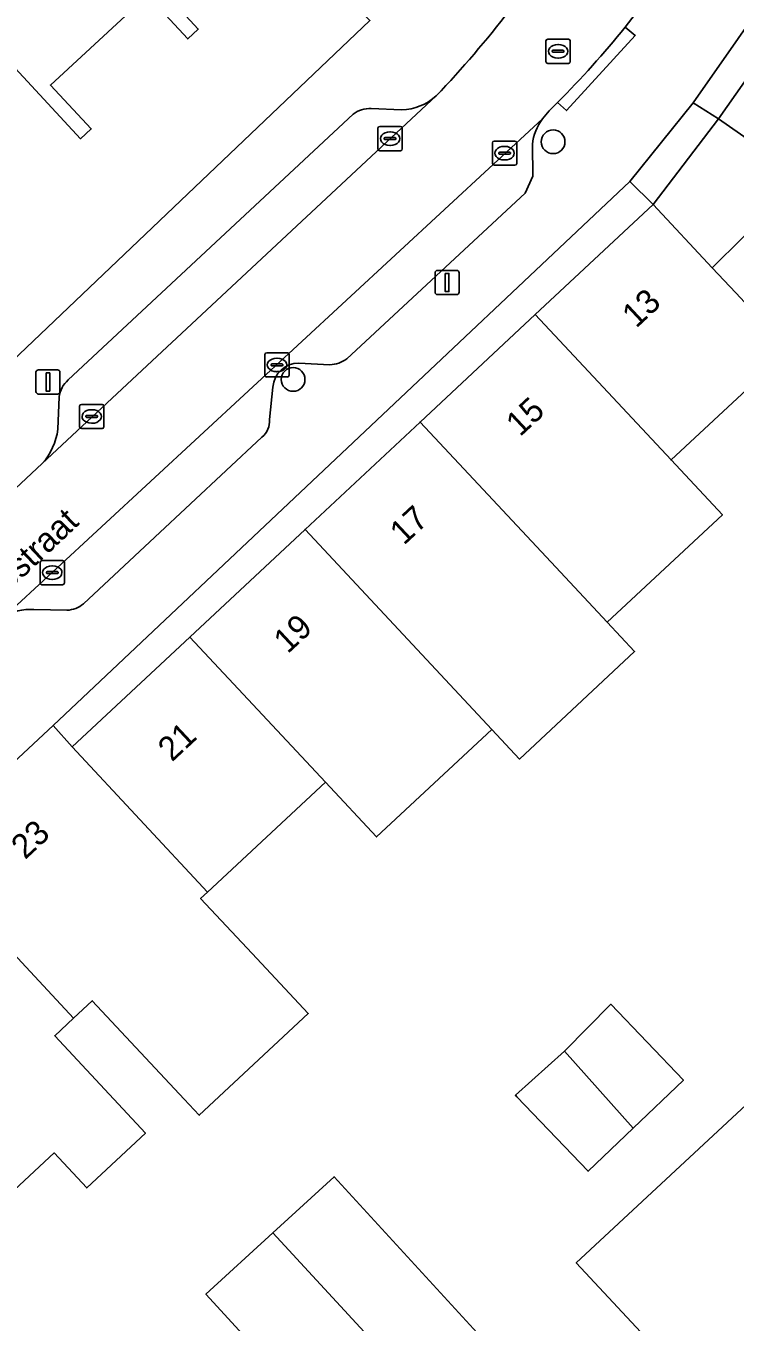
# Model space of a CAD drawing. Extents: x 161798 to 162385, y 382315 to 382833.
# Drawn here: x 161928.3 to 161957.6, y 382659.8 to 382713.3 of the extents above; entities that cross this region are included whole.
import ezdxf

# ---------------------------------------------------------------- set-up
doc = ezdxf.new("R2010")
doc.units = 0
for name, color, linetype in [('IMGEO_Boom', 7, 'Continuous'), ('IMGEO_Erf', 7, 'Continuous'), ('IMGEO_Kolk', 7, 'Continuous'), ('IMGEO_Lichtmast', 7, 'Continuous'), ('IMGEO_Openbare_ruimte_label', 7, 'Continuous'), ('IMGEO_Pand', 7, 'Continuous'), ('IMGEO_Pand_nummerreeks', 7, 'Continuous'), ('IMGEO_Pand_overbouw', 7, 'Continuous'), ('IMGEO_Parkeervlak_open', 7, 'Continuous'), ('IMGEO_Rijbaan_lokaal_open', 7, 'Continuous'), ('IMGEO_Rioolput', 7, 'Continuous'), ('IMGEO_Voetpad_open', 7, 'Continuous')]:
    doc.layers.add(name, color=color, linetype=linetype)

msp = doc.modelspace()

# ---------------------------------------------------------------- linework, layer by layer
at = {"layer": 'IMGEO_Boom'}
for centre in [(161950.038, 382708.52), (161939.3, 382698.705)]:
    msp.add_circle(centre, 0.489, dxfattribs=at)
at = {"layer": 'IMGEO_Erf'}
for points in [[(161981.747, 382747.198), (161955.826, 382710.123), (161956.87, 382709.475), (161954.163, 382705.932), (161956.607, 382703.318), (161957.577, 382702.279)], [(161960.358, 382707.027), (161956.87, 382709.475), (161960.71, 382714.946)], [(161959.782, 382699.919), (161954.912, 382695.382), (161957.03, 382693.115), (161952.27, 382688.682), (161953.402, 382687.471), (161948.647, 382683.03), (161947.508, 382684.246), (161942.748, 382679.812), (161940.635, 382682.08), (161935.76, 382677.538), (161935.478, 382677.275), (161937.606, 382674.998), (161939.923, 382672.519), (161935.425, 382668.32), (161934.802, 382668.987), (161931.006, 382673.051), (161930.236, 382672.332), (161929.454, 382671.601), (161933.204, 382667.586), (161930.777, 382665.318), (161929.427, 382666.763), (161927.386, 382664.856)], [(161958.595, 382654.059), (161950.996, 382662.22), (161959.963, 382670.569)]]:
    msp.add_lwpolyline(points, dxfattribs=at)
for points in [[(161939.315, 382716.857), (161937.63, 382718.675), (161933.68, 382715.013), (161935.385, 382713.173), (161934.95, 382712.77), (161933.281, 382714.571), (161929.281, 382710.864), (161930.963, 382709.05), (161930.526, 382708.645), (161927.829, 382711.555), (161923.886, 382707.901), (161925.58, 382706.073), (161925.148, 382705.673), (161923.428, 382707.528), (161919.49, 382703.878), (161921.21, 382702.023), (161920.781, 382701.625), (161922.903, 382699.334), (161925.083, 382696.984), (161942.474, 382713.523), (161941.286, 382714.73)], [(161929.388, 382684.409), (161930.18, 382683.527), (161935.042, 382688.069), (161939.794, 382692.509), (161944.547, 382696.948), (161949.3, 382701.389), (161954.163, 382705.932), (161953.212, 382706.879)], [(161948.542, 382669.082), (161948.484, 382669.142), (161950.514, 382670.968), (161952.418, 382672.904), (161955.416, 382669.771), (161953.342, 382667.786), (161951.484, 382666.008)], [(161941.916, 382654.149), (161935.699, 382660.925), (161938.46, 382663.459), (161940.99, 382665.78), (161947.208, 382659.005), (161944.698, 382656.702)]]:
    msp.add_lwpolyline(points, close=True, dxfattribs=at)
at = {"layer": 'IMGEO_Kolk'}
for p, q in [((161942.805, 382708.227), (161942.805, 382709.079)), ((161942.88, 382709.153), (161943.732, 382709.153)), ((161943.806, 382709.079), (161943.806, 382708.227)), ((161943.064, 382708.647), (161943.064, 382708.659)), ((161943.502, 382708.61), (161943.104, 382708.61)), ((161943.107, 382708.696), (161943.505, 382708.696)), ((161943.293, 382708.933), (161943.318, 382708.933)), ((161943.548, 382708.659), (161943.548, 382708.647)), ((161947.607, 382708.55), (161948.459, 382708.55)), ((161943.732, 382708.153), (161942.88, 382708.153)), ((161943.316, 382708.373), (161943.291, 382708.373)), ((161947.532, 382707.624), (161947.532, 382708.476)), ((161947.791, 382708.044), (161947.791, 382708.056)), ((161948.229, 382708.007), (161947.831, 382708.007)), ((161947.834, 382708.093), (161948.232, 382708.093)), ((161948.02, 382708.33), (161948.045, 382708.33)), ((161948.275, 382708.056), (161948.275, 382708.044)), ((161948.533, 382708.476), (161948.533, 382707.624)), ((161948.459, 382707.55), (161947.607, 382707.55)), ((161948.043, 382707.77), (161948.018, 382707.77)), ((161938.135, 382698.881), (161938.135, 382699.733)), ((161938.21, 382699.807), (161939.062, 382699.807)), ((161938.623, 382699.587), (161938.648, 382699.587)), ((161939.136, 382699.733), (161939.136, 382698.881)), ((161938.394, 382699.301), (161938.394, 382699.313)), ((161938.832, 382699.264), (161938.434, 382699.264)), ((161938.437, 382699.35), (161938.835, 382699.35)), ((161938.646, 382699.027), (161938.621, 382699.027)), ((161938.878, 382699.313), (161938.878, 382699.301)), ((161939.062, 382698.807), (161938.21, 382698.807)), ((161930.483, 382696.751), (161930.483, 382697.603)), ((161930.558, 382697.677), (161931.41, 382697.677)), ((161930.971, 382697.457), (161930.996, 382697.457)), ((161931.484, 382697.603), (161931.484, 382696.751)), ((161930.742, 382697.171), (161930.742, 382697.183)), ((161931.18, 382697.134), (161930.782, 382697.134)), ((161930.785, 382697.22), (161931.183, 382697.22)), ((161930.994, 382696.897), (161930.969, 382696.897)), ((161931.226, 382697.183), (161931.226, 382697.171)), ((161931.41, 382696.677), (161930.558, 382696.677)), ((161928.854, 382690.303), (161928.854, 382691.155)), ((161928.929, 382691.229), (161929.781, 382691.229)), ((161929.342, 382691.009), (161929.367, 382691.009)), ((161929.855, 382691.155), (161929.855, 382690.303)), ((161929.113, 382690.723), (161929.113, 382690.735)), ((161929.551, 382690.686), (161929.153, 382690.686)), ((161929.156, 382690.772), (161929.554, 382690.772)), ((161929.365, 382690.449), (161929.34, 382690.449)), ((161929.597, 382690.735), (161929.597, 382690.723)), ((161929.781, 382690.229), (161928.929, 382690.229))]:
    msp.add_line(p, q, dxfattribs=at)
for points in [[(161942.805, 382708.227), (161942.805, 382709.079)], [(161942.88, 382709.153), (161943.732, 382709.153)], [(161943.806, 382709.079), (161943.806, 382708.227)], [(161947.607, 382708.55), (161948.459, 382708.55)], [(161943.732, 382708.153), (161942.88, 382708.153)], [(161947.532, 382707.624), (161947.532, 382708.476)], [(161948.533, 382708.476), (161948.533, 382707.624)], [(161948.459, 382707.55), (161947.607, 382707.55)], [(161938.135, 382698.881), (161938.135, 382699.733)], [(161938.21, 382699.807), (161939.062, 382699.807)], [(161939.136, 382699.733), (161939.136, 382698.881)], [(161939.062, 382698.807), (161938.21, 382698.807)], [(161930.483, 382696.751), (161930.483, 382697.603)], [(161930.558, 382697.677), (161931.41, 382697.677)], [(161931.484, 382697.603), (161931.484, 382696.751)], [(161931.41, 382696.677), (161930.558, 382696.677)], [(161928.854, 382690.303), (161928.854, 382691.155)], [(161928.929, 382691.229), (161929.781, 382691.229)], [(161929.855, 382691.155), (161929.855, 382690.303)], [(161929.781, 382690.229), (161928.929, 382690.229)]]:
    msp.add_lwpolyline(points, dxfattribs=at)
for centre, radius, start, end in [((161942.882, 382709.077), 0.0765, 91.552, 178.448), ((161942.882, 382709.077), 0.0765, 91.552, 178.448), ((161943.73, 382709.077), 0.0765, 1.552, 88.448), ((161943.73, 382709.077), 0.0765, 1.552, 88.448), ((161943.104, 382708.656), 0.0403, 85.8775, 175.7526), ((161943.101, 382708.646), 0.0366, 178.938, 274.7102), ((161943.505, 382708.653), 0.043, 264.8664, 352.4533), ((161943.509, 382708.658), 0.0386, 1.7309, 96.639), ((161947.609, 382708.474), 0.0765, 91.552, 178.448), ((161947.609, 382708.474), 0.0765, 91.552, 178.448), ((161948.457, 382708.474), 0.0765, 1.552, 88.448), ((161948.457, 382708.474), 0.0765, 1.552, 88.448), ((161942.882, 382708.229), 0.0765, 181.552, 268.448), ((161942.882, 382708.229), 0.0765, 181.552, 268.448), ((161943.73, 382708.229), 0.0765, 271.552, 358.448), ((161943.73, 382708.229), 0.0765, 271.552, 358.448), ((161947.831, 382708.053), 0.0403, 85.8775, 175.7526), ((161947.828, 382708.043), 0.0366, 178.938, 274.7102), ((161948.232, 382708.05), 0.043, 264.8664, 352.4533), ((161948.236, 382708.055), 0.0386, 1.7309, 96.639), ((161947.609, 382707.626), 0.0765, 181.552, 268.448), ((161947.609, 382707.626), 0.0765, 181.552, 268.448), ((161948.457, 382707.626), 0.0765, 271.552, 358.448), ((161948.457, 382707.626), 0.0765, 271.552, 358.448), ((161938.212, 382699.731), 0.0765, 91.552, 178.448), ((161938.212, 382699.731), 0.0765, 91.552, 178.448), ((161939.06, 382699.731), 0.0765, 1.552, 88.448), ((161939.06, 382699.731), 0.0765, 1.552, 88.448), ((161938.434, 382699.31), 0.0403, 85.8775, 175.7526), ((161938.431, 382699.3), 0.0366, 178.938, 274.7102), ((161938.835, 382699.307), 0.043, 264.8664, 352.4533), ((161938.839, 382699.312), 0.0386, 1.7309, 96.639), ((161938.212, 382698.883), 0.0765, 181.552, 268.448), ((161938.212, 382698.883), 0.0765, 181.552, 268.448), ((161939.06, 382698.883), 0.0765, 271.552, 358.448), ((161939.06, 382698.883), 0.0765, 271.552, 358.448), ((161930.56, 382697.601), 0.0765, 91.552, 178.448), ((161930.56, 382697.601), 0.0765, 91.552, 178.448), ((161931.408, 382697.601), 0.0765, 1.552, 88.448), ((161931.408, 382697.601), 0.0765, 1.552, 88.448), ((161930.56, 382696.753), 0.0765, 181.552, 268.448), ((161930.56, 382696.753), 0.0765, 181.552, 268.448), ((161930.782, 382697.18), 0.0403, 85.8775, 175.7526), ((161930.779, 382697.17), 0.0366, 178.938, 274.7102), ((161931.183, 382697.177), 0.043, 264.8664, 352.4533), ((161931.187, 382697.182), 0.0386, 1.7309, 96.639), ((161931.408, 382696.753), 0.0765, 271.552, 358.448), ((161931.408, 382696.753), 0.0765, 271.552, 358.448), ((161928.931, 382691.153), 0.0765, 91.552, 178.448), ((161928.931, 382691.153), 0.0765, 91.552, 178.448), ((161929.779, 382691.153), 0.0765, 1.552, 88.448), ((161929.779, 382691.153), 0.0765, 1.552, 88.448), ((161929.153, 382690.732), 0.0403, 85.8775, 175.7526), ((161929.15, 382690.722), 0.0366, 178.938, 274.7102), ((161929.554, 382690.729), 0.043, 264.8664, 352.4533), ((161929.558, 382690.734), 0.0386, 1.7309, 96.639), ((161928.931, 382690.305), 0.0765, 181.552, 268.448), ((161928.931, 382690.305), 0.0765, 181.552, 268.448), ((161929.779, 382690.305), 0.0765, 271.552, 358.448), ((161929.779, 382690.305), 0.0765, 271.552, 358.448)]:
    msp.add_arc(centre, radius, start, end, dxfattribs=at)
for centre, major_axis, ratio, start_param, end_param in [((161943.292, 382708.653), (-0.387, 0.002), 0.722429, 4.712389, 7.853982), ((161943.317, 382708.653), (-0.39, 0.002), 0.717154, 1.570796, 4.712389), ((161948.019, 382708.05), (-0.387, 0.002), 0.722429, 4.712389, 7.853982), ((161948.044, 382708.05), (-0.39, 0.002), 0.717154, 1.570796, 4.712389), ((161938.622, 382699.307), (-0.387, 0.002), 0.722429, 4.712389, 7.853982), ((161938.647, 382699.307), (-0.39, 0.002), 0.717154, 1.570796, 4.712389), ((161930.97, 382697.177), (-0.387, 0.002), 0.722429, 4.712389, 7.853982), ((161930.995, 382697.177), (-0.39, 0.002), 0.717154, 1.570796, 4.712389), ((161929.341, 382690.729), (-0.387, 0.002), 0.722429, 4.712389, 7.853982), ((161929.366, 382690.729), (-0.39, 0.002), 0.717154, 1.570796, 4.712389)]:
    msp.add_ellipse(centre, major_axis=major_axis, ratio=ratio, start_param=start_param, end_param=end_param, dxfattribs=at)
at = {"layer": 'IMGEO_Lichtmast'}
for p, q in [((161945.264, 382703.21), (161946.054, 382703.21)), ((161946.054, 382703.21), (161945.264, 382703.21)), ((161945.164, 382702.31), (161945.164, 382703.11)), ((161945.164, 382703.11), (161945.164, 382702.31)), ((161946.154, 382703.11), (161946.154, 382702.31)), ((161946.154, 382702.31), (161946.154, 382703.11)), ((161946.054, 382702.21), (161945.264, 382702.21)), ((161945.264, 382702.21), (161946.054, 382702.21)), ((161928.682, 382698.203), (161928.682, 382699.003)), ((161928.682, 382699.003), (161928.682, 382698.203)), ((161928.782, 382699.103), (161929.572, 382699.103)), ((161929.572, 382699.103), (161928.782, 382699.103)), ((161929.672, 382699.003), (161929.672, 382698.203)), ((161929.672, 382698.203), (161929.672, 382699.003)), ((161929.572, 382698.103), (161928.782, 382698.103)), ((161928.782, 382698.103), (161929.572, 382698.103))]:
    msp.add_line(p, q, dxfattribs=at)
for points in [[(161945.584, 382703.085), (161945.734, 382703.085), (161945.734, 382702.335), (161945.584, 382702.335), (161945.584, 382703.085)], [(161929.102, 382698.978), (161929.252, 382698.978), (161929.252, 382698.228), (161929.102, 382698.228), (161929.102, 382698.978)]]:
    msp.add_lwpolyline(points, dxfattribs=at)
for centre, start, end in [((161945.264, 382703.11), 90, 180), ((161945.264, 382703.11), 90, 180), ((161946.054, 382703.11), 0, 90), ((161946.054, 382703.11), 360, 90), ((161945.264, 382702.31), 180, 270), ((161945.264, 382702.31), 180, 270), ((161946.054, 382702.31), 270, 0), ((161946.054, 382702.31), 270, 0), ((161928.782, 382699.003), 90, 180), ((161928.782, 382699.003), 90, 180), ((161929.572, 382699.003), 0, 90), ((161929.572, 382699.003), 360, 90), ((161928.782, 382698.203), 180, 270), ((161928.782, 382698.203), 180, 270), ((161929.572, 382698.203), 270, 0), ((161929.572, 382698.203), 270, 0)]:
    msp.add_arc(centre, 0.1, start, end, dxfattribs=at)
at = {"layer": 'IMGEO_Pand'}
msp.add_lwpolyline([(161926.013, 382729.602), (161909.25, 382714.065), (161920.781, 382701.625), (161921.21, 382702.023), (161919.49, 382703.878), (161923.428, 382707.528), (161925.148, 382705.673), (161925.58, 382706.073), (161923.886, 382707.901), (161927.829, 382711.555), (161930.526, 382708.645), (161930.963, 382709.05), (161929.281, 382710.864), (161933.281, 382714.571), (161934.95, 382712.77), (161935.385, 382713.173), (161933.68, 382715.013), (161937.63, 382718.675), (161939.315, 382716.857), (161939.696, 382717.21), (161936.39, 382720.776), (161937.071, 382721.407), (161937.444, 382721.159)], dxfattribs=at)
for points in [[(161960.71, 382714.946), (161956.87, 382709.475), (161960.358, 382707.027), (161960.963, 382706.603), (161963.599, 382704.753), (161967.445, 382710.219)], [(161957.577, 382702.279), (161956.607, 382703.318), (161954.163, 382705.932), (161949.3, 382701.389), (161954.31, 382696.027), (161954.912, 382695.382), (161959.782, 382699.919)], [(161949.3, 382701.389), (161944.547, 382696.948), (161950.153, 382690.948), (161952.27, 382688.682), (161957.03, 382693.115), (161954.912, 382695.382), (161954.31, 382696.027)], [(161950.153, 382690.948), (161944.547, 382696.948), (161939.794, 382692.509), (161947.508, 382684.246), (161948.647, 382683.03), (161953.402, 382687.471), (161952.27, 382688.682)], [(161935.042, 382688.069), (161940.635, 382682.08), (161942.748, 382679.812), (161947.508, 382684.246), (161939.794, 382692.509)], [(161935.042, 382688.069), (161930.18, 382683.527), (161935.76, 382677.538), (161940.635, 382682.08)], [(161935.76, 382677.538), (161930.18, 382683.527), (161929.388, 382684.409), (161923.819, 382679.223), (161930.236, 382672.332), (161931.006, 382673.051), (161934.802, 382668.987), (161935.425, 382668.32), (161939.923, 382672.519), (161937.606, 382674.998), (161935.478, 382677.275)], [(161929.454, 382671.601), (161930.236, 382672.332), (161923.819, 382679.223), (161918.565, 382674.33), (161927.386, 382664.856), (161929.427, 382666.763), (161930.777, 382665.318), (161933.204, 382667.586)], [(161950.514, 382670.968), (161953.342, 382667.786), (161955.416, 382669.771), (161952.418, 382672.904)], [(161950.514, 382670.968), (161948.484, 382669.142), (161948.542, 382669.082), (161951.484, 382666.008), (161953.342, 382667.786)], [(161959.963, 382670.569), (161950.996, 382662.22), (161958.595, 382654.059), (161962.003, 382650.399), (161971, 382658.776), (161967.593, 382662.436), (161963.289, 382667.058)], [(161938.46, 382663.459), (161944.698, 382656.702), (161947.208, 382659.005), (161940.99, 382665.78)], [(161938.46, 382663.459), (161935.699, 382660.925), (161941.916, 382654.149), (161944.698, 382656.702)]]:
    msp.add_lwpolyline(points, close=True, dxfattribs=at)
at = {"layer": 'IMGEO_Pand_overbouw'}
for points in [[(161954.163, 382705.932), (161956.607, 382703.318), (161960.358, 382707.027), (161956.87, 382709.475)], [(161963.599, 382704.753), (161960.963, 382706.603), (161960.358, 382707.027), (161956.607, 382703.318), (161957.577, 382702.279), (161959.782, 382699.919)]]:
    msp.add_lwpolyline(points, close=True, dxfattribs=at)
at = {"layer": 'IMGEO_Parkeervlak_open'}
for points in [[(161928.944, 382695.23), (161945.213, 382710.416)], [(161941.775, 382709.657), (161930.01, 382698.684)], [(161943.778, 382709.843), (161942.527, 382709.898)], [(161949.605, 382709.468), (161927.342, 382688.871)], [(161941.515, 382699.562), (161948.881, 382706.405), (161949.204, 382707.096), (161949.183, 382708.413)], [(161939.537, 382699.376), (161940.813, 382699.31)], [(161938.32, 382697.048), (161938.469, 382698.387)], [(161929.638, 382697.984), (161929.584, 382696.649)], [(161930.643, 382689.435), (161938.012, 382696.323)], [(161928.588, 382689.208), (161929.963, 382689.175)]]:
    msp.add_lwpolyline(points, dxfattribs=at)
for centre, radius, start, end in [((161943.735, 382712.035), 2.192, 271.1294, 312.4045), ((161942.486, 382708.731), 1.168, 88.005, 127.5341), ((161951.238, 382708.203), 2.066, 142.2348, 174.1624), ((161940.756, 382700.572), 1.263, 272.5762, 306.9175), ((161939.522, 382698.321), 1.055, 89.1893, 176.4119), ((161930.731, 382697.852), 1.101, 130.911, 173.1141), ((161937.496, 382696.97), 0.828, 308.5641, 5.4017), ((161926.967, 382696.975), 2.637, 318.557, 352.8902), ((161929.888, 382690.39), 1.217, 273.5206, 308.3284), ((161928.453, 382687.233), 1.979, 86.1024, 124.1665)]:
    msp.add_arc(centre, radius, start, end, dxfattribs=at)
at = {"layer": 'IMGEO_Rijbaan_lokaal_open'}
for points in [[(161953.014, 382713.254), (161953.841, 382714.33), (161954.011, 382714.515), (161954.232, 382714.711), (161974.497, 382744.072), (161975.012, 382744.815), (161978.57, 382749.833), (161978.687, 382750), (161978.946, 382750.365), (161982.788, 382755.905), (161991.783, 382769.02), (161988.335, 382771.671), (161988.086, 382771.315), (161983.272, 382764.558), (161979.867, 382759.641), (161975.168, 382752.813), (161974.155, 382751.509), (161950.871, 382717.792)], [(161945.213, 382710.416), (161928.944, 382695.23), (161927.839, 382694.207), (161923.279, 382689.986), (161922.425, 382689.194), (161900.203, 382668.529), (161899.049, 382666.462), (161898.991, 382666.31), (161898.831, 382666.002), (161898.479, 382665.384), (161897.396, 382663.481), (161895.017, 382652.922), (161894.863, 382652.591), (161894.64, 382651.564), (161887.081, 382619.224), (161886.935, 382618.622), (161884.842, 382609.776), (161884.196, 382607.053)], [(161904.376, 382667.509), (161906.385, 382669.388), (161909.162, 382671.985), (161909.875, 382672.652), (161910.6, 382673.34), (161918.956, 382681.014), (161919.232, 382681.302), (161922.04, 382683.924), (161927.173, 382688.715), (161927.342, 382688.871), (161949.605, 382709.468), (161949.878, 382709.799), (161950.225, 382710.144)]]:
    msp.add_lwpolyline(points, dxfattribs=at)
for centre, radius, start, end in [((161913.61, 382740.517), 43.644, 316.3953, 328.6224), ((161920.867, 382739.277), 41.359, 315.22, 321.0095)]:
    msp.add_arc(centre, radius, start, end, dxfattribs=at)
at = {"layer": 'IMGEO_Rioolput'}
for p, q in [((161949.743, 382711.833), (161949.743, 382712.685)), ((161949.818, 382712.759), (161950.67, 382712.759)), ((161950.045, 382712.302), (161950.443, 382712.302)), ((161950.231, 382712.539), (161950.256, 382712.539)), ((161950.744, 382712.685), (161950.744, 382711.833)), ((161950.67, 382711.759), (161949.818, 382711.759)), ((161950.002, 382712.253), (161950.002, 382712.265)), ((161950.44, 382712.216), (161950.042, 382712.216)), ((161950.254, 382711.979), (161950.229, 382711.979)), ((161950.486, 382712.265), (161950.486, 382712.253))]:
    msp.add_line(p, q, dxfattribs=at)
for points in [[(161949.743, 382711.833), (161949.743, 382712.685)], [(161949.818, 382712.759), (161950.67, 382712.759)], [(161950.744, 382712.685), (161950.744, 382711.833)], [(161950.67, 382711.759), (161949.818, 382711.759)]]:
    msp.add_lwpolyline(points, dxfattribs=at)
for centre, radius, start, end in [((161949.82, 382712.683), 0.0765, 91.552, 178.448), ((161949.82, 382712.683), 0.0765, 91.552, 178.448), ((161950.042, 382712.262), 0.0403, 85.8775, 175.7526), ((161950.447, 382712.264), 0.0386, 1.7309, 96.639), ((161950.668, 382712.683), 0.0765, 1.552, 88.448), ((161950.668, 382712.683), 0.0765, 1.552, 88.448), ((161949.82, 382711.835), 0.0765, 181.552, 268.448), ((161949.82, 382711.835), 0.0765, 181.552, 268.448), ((161950.039, 382712.252), 0.0366, 178.938, 274.7102), ((161950.443, 382712.259), 0.043, 264.8664, 352.4533), ((161950.668, 382711.835), 0.0765, 271.552, 358.448), ((161950.668, 382711.835), 0.0765, 271.552, 358.448)]:
    msp.add_arc(centre, radius, start, end, dxfattribs=at)
for centre, major_axis, ratio, start_param, end_param in [((161950.23, 382712.259), (-0.387, 0.002), 0.722429, 4.712389, 7.853982), ((161950.255, 382712.259), (-0.39, 0.002), 0.717154, 1.570796, 4.712389)]:
    msp.add_ellipse(centre, major_axis=major_axis, ratio=ratio, start_param=start_param, end_param=end_param, dxfattribs=at)
at = {"layer": 'IMGEO_Voetpad_open'}
for points in [[(161988.086, 382771.315), (161988.335, 382771.671), (161985.47, 382773.783), (161980.996, 382767.347), (161973.752, 382757.022), (161971.541, 382753.922), (161969.821, 382755.127), (161966.31, 382750), (161945.78, 382720.02), (161941.286, 382714.73), (161942.474, 382713.523), (161925.083, 382696.984), (161927.394, 382694.49), (161927.839, 382694.207), (161928.944, 382695.23)], [(161953.212, 382706.879), (161955.826, 382710.123), (161981.747, 382747.198), (161984.249, 382750), (161997.519, 382764.558), (161991.848, 382768.97), (161991.783, 382769.02)], [(161954.232, 382714.711), (161954.011, 382714.515), (161953.841, 382714.33), (161953.014, 382713.254), (161953.428, 382712.907), (161950.594, 382709.807), (161950.225, 382710.144), (161949.878, 382709.799), (161949.605, 382709.468)], [(161950.225, 382710.144), (161950.594, 382709.807), (161953.428, 382712.907), (161953.014, 382713.254)], [(161930.01, 382698.684), (161941.775, 382709.657)], [(161942.527, 382709.898), (161943.778, 382709.843)], [(161949.183, 382708.413), (161949.204, 382707.096), (161948.881, 382706.405), (161941.515, 382699.562)], [(161902.673, 382665.26), (161906.786, 382663.708), (161907.086, 382663.64), (161909.987, 382666.342), (161913.761, 382669.856), (161918.565, 382674.33), (161923.819, 382679.223), (161929.388, 382684.409), (161953.212, 382706.879)], [(161940.813, 382699.31), (161939.537, 382699.376)], [(161938.469, 382698.387), (161938.32, 382697.048)], [(161929.584, 382696.649), (161929.638, 382697.984)], [(161938.012, 382696.323), (161930.643, 382689.435)], [(161929.963, 382689.175), (161928.588, 382689.208)]]:
    msp.add_lwpolyline(points, dxfattribs=at)
msp.add_lwpolyline([(161953.212, 382706.879), (161954.163, 382705.932), (161956.87, 382709.475), (161955.826, 382710.123)], close=True, dxfattribs=at)
for centre, radius, start, end in [((161913.61, 382740.517), 43.644, 316.3953, 328.6224), ((161920.867, 382739.277), 41.359, 315.22, 321.0095), ((161943.735, 382712.035), 2.192, 271.1294, 312.4045), ((161942.486, 382708.731), 1.168, 88.005, 127.5341), ((161951.238, 382708.203), 2.066, 142.2348, 174.1624), ((161940.756, 382700.572), 1.263, 272.5762, 306.9175), ((161939.522, 382698.321), 1.055, 89.1893, 176.4119), ((161930.731, 382697.852), 1.101, 130.911, 173.1141), ((161937.496, 382696.97), 0.828, 308.5641, 5.4017), ((161926.967, 382696.975), 2.637, 318.557, 352.8902), ((161929.888, 382690.39), 1.217, 273.5206, 308.3284), ((161928.453, 382687.233), 1.979, 86.1024, 124.1665)]:
    msp.add_arc(centre, radius, start, end, dxfattribs=at)

# ---------------------------------------------------------------- texts
at = {"layer": 'IMGEO_Openbare_ruimte_label'}
msp.add_text('Willem van Hornestraat', height=1, rotation=43.3796, dxfattribs=at).set_placement((161920.407, 382683.202))
at = {"layer": 'IMGEO_Pand_nummerreeks'}
for s, rotation, p in [('13', 43.052, (161953.466, 382700.793)), ('15', 43.052, (161948.67, 382696.312)), ('17', 43.052, (161943.873, 382691.831)), ('19', 43.0517, (161939.077, 382687.35)), ('21', 43.0517, (161934.296, 382682.884)), ('23', 42.9616, (161928.234, 382678.853))]:
    msp.add_text(s, height=1, rotation=rotation, dxfattribs=at).set_placement(p)

doc.saveas('drawing.dxf')
